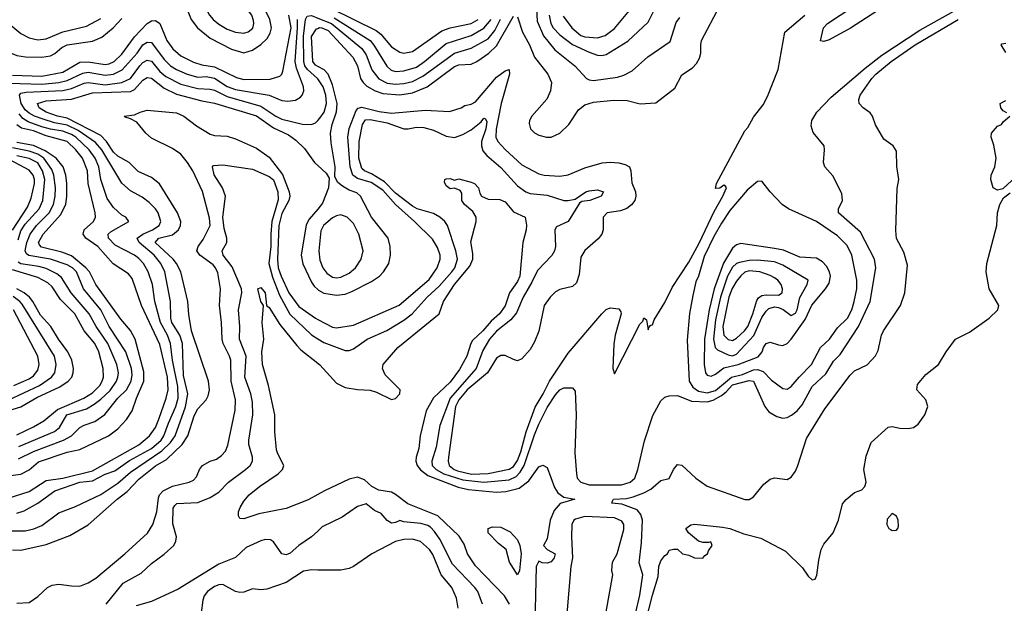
# Model space of a CAD drawing. Header units: inches. Extents: x 884549 to 1028252, y 526810 to 653624.
# Tile 575 of 656: x 968584 to 973262, y 550755 to 553529. Entities that reach past the tile are written whole.
import ezdxf

# ---------------------------------------------------------------- set-up
doc = ezdxf.new("R2010")
doc.units = ezdxf.units.IN
doc.header["$MEASUREMENT"] = 0
doc.layers.add('A9565', color=7, linetype='Continuous')
doc.layers.add('A9575', color=7, linetype='Continuous')

msp = doc.modelspace()

# ---------------------------------------------------------------- linework, layer by layer
at = {"layer": 'A9565', "color": 5}
for points, elevation in [([(969370, 553753.3), (969355.6, 553744.4), (969350.1, 553729.9), (969353, 553687), (969382.9, 553570), (969399.2, 553530), (969428.5, 553490), (969490, 553441.5), (969590, 553389), (969650, 553372), (969690, 553383.6), (969730, 553410.5), (969759.9, 553440.1), (969774.9, 553465.1), (969780.8, 553490), (969773.1, 553530), (969750, 553575.4), (969730, 553603.5), (969667.2, 553650), (969550, 553701.1), (969481.8, 553721.8), (969410, 553751.1)], 2220), ([(969490, 553666.7), (969473.6, 553666.4), (969460.2, 553659.8), (969451, 553649), (969463.3, 553590), (969486, 553550), (969504.2, 553530), (969530, 553508), (969570, 553483.4), (969610, 553469.1), (969650, 553465.6), (969670, 553470.9), (969691.4, 553488.6), (969696.6, 553510), (969695, 553525), (969686.5, 553550), (969630, 553626.7), (969590, 553647.9), (969564.9, 553655.1)], 2240)]:
    msp.add_lwpolyline(points, close=True, dxfattribs=dict(at, elevation=elevation))
for points, elevation in [([(968330, 553564.9), (968476.2, 553456.2), (968510, 553399), (968530, 553376.8), (968570, 553357.9), (968611.6, 553351.6), (968690.1, 553350.1), (968730, 553356.5), (968752.1, 553367.9), (968783.9, 553396.1), (968810, 553408.6), (968930, 553426.8), (968974, 553446), (969027.7, 553490), (969070, 553534.4)], 2220), ([(968470, 553543.1), (968542.3, 553502.3), (968590, 553464), (968630, 553442.7), (968670, 553432.7), (968710, 553437.3), (968790, 553471.5), (968901.3, 553498.7), (968970, 553534.3)], 2240), ([(968532.9, 553227.1), (968690, 553222.9), (968770, 553230.5), (968810, 553239.6), (968884.6, 553275.4), (968910, 553279.6), (968990, 553264.6), (969030.6, 553270), (969071.9, 553290), (969142.2, 553370), (969170, 553409.6), (969190, 553422.8), (969210, 553421), (969270, 553340.1), (969301, 553310), (969330, 553291.8), (969379.8, 553270), (969430, 553255.9), (969470, 553258.4), (969510, 553250.5), (969570, 553211.2), (969610, 553196.5), (969769.7, 553169.7), (969830, 553144.3), (969858.3, 553141.7), (969894.3, 553145.7), (969919.1, 553160.9), (969927.1, 553170), (969933.7, 553190), (969932.3, 553210), (969898.7, 553298.7), (969892.3, 553330), (969904.9, 553490), (969904.2, 553530)], 2160), ([(968550, 553264.9), (968690, 553260.7), (968790, 553279.6), (968870, 553327.5), (968910, 553328.1), (968990, 553315.5), (969010, 553318.8), (969032.7, 553330), (969070, 553365.3), (969130, 553447.6), (969190, 553510.1), (969210, 553523.4), (969230, 553525.8), (969250.6, 553510.6), (969283.5, 553430), (969311.4, 553390), (969350, 553357.3), (969410, 553326.7), (969450, 553314.6), (969510, 553304.9), (969614.4, 553254.4), (969650, 553244.3), (969774.2, 553245.8), (969820, 553260), (969830.4, 553269.6), (969835.2, 553284.8), (969874, 553490), (969862.6, 553550)], 2180), ([(970000, 553248.3), (969998.8, 553250), (969951.5, 553291.5), (969939.7, 553310), (969934, 553330), (969932.1, 553450), (969942.1, 553530), (969950, 553545.4), (969970, 553548.3), (970000, 553536.3)], 2140), ([(970000, 553306.6), (969990, 553312.1), (969976.8, 553330), (969970, 553448.2), (969994.5, 553485.5), (970000, 553487.8)], 2120), ([(968530, 551099.9), (968610, 551099), (968652, 551108), (968690, 551124.3), (968770, 551185), (968850, 551215.3), (968970, 551272), (969050, 551325.7), (969110, 551378.7), (969260, 551480), (969301, 551519), (969323.1, 551550), (969371.9, 551688.1), (969382.8, 551750), (969363.2, 551836.8), (969357.9, 551990), (969344.4, 552030), (969307.6, 552090), (969302.5, 552110), (969300.3, 552190), (969274.2, 552330), (969254.8, 552370), (969223.5, 552410), (969152.5, 552470), (969142.5, 552490), (969169.2, 552510), (969214.9, 552530), (969247.2, 552550), (969255.3, 552570), (969242.7, 552610), (969229.9, 552630), (969199.4, 552659.4), (969165.9, 552685.9), (969110, 552715.8), (969070, 552751.4), (968974.1, 552910), (968944.8, 552944.8), (968861.8, 553001.8), (968810, 553027.4), (968750, 553039.2), (968695.8, 553055.8), (968655.4, 553070), (968630, 553084.7), (968610, 553100.5), (968591.8, 553130), (968583.9, 553170), (968590, 553179.2), (968615.1, 553184.9), (968790, 553191.9), (968830, 553201.6), (968890, 553226.6), (968910, 553230.3), (968990, 553219.9), (969069.1, 553230.9), (969110, 553250), (969155.6, 553310), (969170, 553325.5), (969190, 553337.1), (969210, 553331.5), (969250, 553283.3), (969278.2, 553258.2), (969350, 553221.9), (969430, 553201.1), (969490, 553199.2), (969510, 553194.2), (969570, 553163), (969730, 553117.9), (969800.9, 553070), (969830, 553056.8), (969928.3, 553031.7), (969970, 553030.9), (969990, 553038.9), (970000, 553050)], 2140), ([(968550, 551009.1), (968590, 551007.4), (968710, 551033.7), (968822.6, 551077.4), (968910, 551127.4), (969047.1, 551250), (969094.5, 551285.5), (969150, 551344.5), (969230, 551407.5), (969282.2, 551437.8), (969355.9, 551510), (969383.6, 551550), (969413.9, 551646.1), (969430, 551679.4), (969470, 551722.2), (969479.5, 551740.5), (969486.5, 551770), (969481.1, 551810), (969401, 552050), (969387.6, 552127.6), (969382.6, 552190), (969349.9, 552329.9), (969329.9, 552370), (969313.2, 552390), (969227.6, 552470), (969245.6, 552490), (969310, 552506.2), (969338.6, 552530), (969348.3, 552550), (969349.9, 552570), (969334.8, 552610), (969248.6, 552748.6), (969210, 552779.1), (969147, 552807), (969104.5, 552850), (969050, 552879.9), (969030, 552899.8), (968997.5, 552950), (968970, 552979), (968810, 553060), (968764.7, 553070), (968709.4, 553090), (968676.2, 553110), (968669.6, 553130.4), (968710, 553143.8), (968830, 553151.6), (968930, 553180.6), (969110, 553187.4), (969130, 553196.5), (969170, 553241.8), (969190, 553254.4), (969210, 553250.4), (969270, 553202.9), (969330, 553175.6), (969450, 553142.5), (969510, 553132.1), (969710, 553072), (969790, 553014.1), (969862, 552982), (969896.4, 552956.4), (969936.7, 552916.7), (969985.1, 552850), (970000, 552836.4)], 2120), ([(968570, 550754.6), (968630, 550759.1), (968670, 550786.5), (968717.1, 550830), (968738.8, 550841.2), (968770, 550846.3), (968830, 550837), (968870, 550836.8), (968910, 550852.1), (968946, 550874), (969084.6, 550990), (969192, 551088), (969217.5, 551130), (969236, 551190), (969244.4, 551255.6), (969248.9, 551270), (969265.8, 551290), (969310, 551311.3), (969389.6, 551330), (969410, 551340.5), (969424.4, 551355.6), (969438.3, 551390), (969453.2, 551410), (969489.8, 551430), (969520, 551440), (969543.5, 551456.5), (969561.4, 551478.6), (969573, 551507), (969607.6, 551672.4), (969610, 551721.2), (969588.3, 551810), (969587.4, 551910), (969581.7, 551930), (969550.7, 551990), (969546, 552010), (969543.8, 552090), (969533.4, 552170), (969538, 552250), (969525.2, 552325.2), (969514.2, 552350), (969502.8, 552362.8), (969440.9, 552410), (969425.9, 552430), (969432.5, 552450), (969456.6, 552483.4), (969489.3, 552550), (969485.6, 552585.6), (969452.9, 552712.9), (969406.4, 552810), (969382.1, 552850), (969349.9, 552890), (969310, 552917.1), (969210, 552966), (969183, 552990), (969141.2, 553041.2), (969110, 553058.4), (969084.8, 553064.8), (969081.2, 553070), (969130, 553076.8), (969156.9, 553090), (969190, 553098.5), (969330, 553085.5), (969364.3, 553070), (969423.6, 553023.6), (969490, 552985.2), (969510, 552979.1), (969570, 552974.5), (969610, 552963.1), (969710, 552918.5), (969770, 552876.1), (969832.2, 552792.2), (969864.4, 552710), (969867.2, 552690), (969862.9, 552670), (969830, 552607.8), (969816.1, 552550), (969808.7, 552388.7), (969813, 552350), (969825.8, 552310), (969863.5, 552230), (969910, 552166.3), (969989.4, 552109.4), (970000, 552103.8)], 2080), ([(968570, 551182.4), (968605.7, 551194.3), (968669.8, 551230), (968751.1, 551290), (968869.8, 551330), (968930, 551336.9), (968990, 551369), (969036.3, 551383.7), (969106, 551434), (969210.1, 551489.9), (969256.5, 551530), (969269.7, 551550), (969291.2, 551611.2), (969326.6, 551690), (969336.7, 551730), (969335.4, 551784.6), (969310.2, 551909.8), (969300.6, 551990), (969285.8, 552030), (969253.2, 552090), (969226.2, 552190), (969214.7, 552270), (969194.5, 552330), (969172.1, 552370), (969150, 552394.3), (969129.2, 552410), (969037.8, 552457.8), (969005.7, 552490), (969005.4, 552510), (969018.4, 552521.6), (969103.6, 552570), (969088.2, 552590), (969070, 552600.3), (969030, 552636), (968999.4, 552679.4), (968969.1, 552769.1), (968960.4, 552830), (968943.6, 552870), (968914.1, 552910), (968851.5, 552970), (968830, 552983.8), (968790, 552998.7), (968730, 553007.9), (968690, 553019.3), (968624.1, 553044.1), (968598.7, 553058.8), (968581.7, 553081.7)], 2160), ([(968530, 551254.3), (968630, 551286.6), (968710, 551338.1), (968790, 551349.5), (968930, 551384.2), (969150, 551508.5), (969201.8, 551550), (969229.6, 551590), (969246.1, 551630), (969281, 551730), (969290, 551770), (969287, 551830), (969250, 551985.3), (969163.4, 552170), (969119.3, 552299.3), (969100.9, 552320.9), (969027.8, 552367.8), (968956.3, 552450), (968897.8, 552490), (968885.9, 552510), (968890.9, 552530), (968934.3, 552570), (968943.8, 552590), (968942.8, 552610), (968909.5, 552749.5), (968905.9, 552810), (968882.5, 552870), (968851.5, 552910), (968809.4, 552949.4), (968710, 552977.3), (968650, 553000.2), (968593.1, 553013.1), (968570, 553028.8)], 2180), ([(968530, 551359.9), (968590, 551368.9), (968630, 551389), (968673.4, 551426.6), (968810, 551472.5), (968870, 551486.1), (969005.8, 551550), (969050, 551583.5), (969091.9, 551628.1), (969119.2, 551670), (969139.8, 551730), (969174.9, 551810), (969174.4, 551854.4), (969132.6, 552010), (969110, 552051.4), (969065.2, 552105.2), (968945.8, 552270), (968915.3, 552330), (968898.5, 552350), (968830, 552405.8), (968783.8, 552423.8), (968688.1, 552448.1), (968678.1, 552458.1), (968674.5, 552470), (968696, 552510), (968778.9, 552601.1), (968802.9, 552650), (968809.1, 552690), (968807.6, 552750), (968803.2, 552790), (968790.5, 552830), (968758.3, 552870), (968705.4, 552905.4), (968650, 552931.2), (968570, 552945.6)], 2220), ([(968578.7, 551441.3), (968650, 551476.9), (968793, 551530), (968830, 551550.1), (968870, 551590.1), (968890, 551601.4), (968941.5, 551618.5), (968988.2, 551651.8), (969050.8, 551730), (969091.1, 551770), (969114.7, 551810), (969119.3, 551840.7), (969115.8, 551870), (969088.3, 551950), (969010, 552070), (968970, 552149.4), (968886.8, 552250), (968853.7, 552330), (968835.1, 552350), (968810, 552363.8), (968730, 552391.1), (968627.2, 552407.2), (968616.4, 552416.4), (968610.5, 552430), (968617.8, 552470), (968633.8, 552510), (968664.1, 552550), (968724.5, 552610), (968744.7, 552650), (968753.5, 552690), (968754.9, 552730), (968747.3, 552790), (968737.3, 552817.3), (968698.7, 552870), (968670, 552889.4), (968630, 552903.5), (968550, 552920.5)], 2240), ([(968550, 552529.1), (968621.8, 552638.2), (968639.2, 552680.8), (968654.9, 552750), (968654.8, 552770), (968648.3, 552790), (968630, 552813.6), (968488.2, 552888.2)], 2280), ([(968576.9, 552483.1), (968590, 552524.6), (968610, 552557), (968677.3, 552630), (968694.7, 552670), (968703.8, 552770), (968692.2, 552810), (968670, 552847.7), (968630, 552869.5), (968570, 552882)], 2260), ([(968995.8, 550750), (969075.9, 550850), (969161.6, 550898.4), (969210, 550943.7), (969271.4, 550988.6), (969316.8, 551030), (969326.8, 551050), (969329, 551070), (969312.5, 551132.5), (969313.6, 551206.4), (969320.8, 551219.2), (969331.6, 551228.4), (969430, 551234.4), (969490, 551257.1), (969530, 551283.5), (969575.7, 551330), (969656.8, 551390), (969679.5, 551410), (969690.5, 551430), (969691, 551450), (969673.7, 551510), (969672.6, 551530), (969692.6, 551650), (969690.7, 551710), (969683, 551750), (969653.3, 551830), (969659.8, 551930), (969628.1, 552010), (969629.5, 552070), (969623.5, 552150), (969639.9, 552230), (969638.1, 552250), (969594.1, 552354.1), (969551, 552410), (969545.9, 552430), (969567.7, 552470), (969568.3, 552490), (969556.3, 552536.3), (969549.9, 552589.9), (969562, 552690), (969547.5, 552730), (969508.7, 552791.3), (969499.6, 552830), (969504.7, 552835.3), (969550, 552838.2), (969690, 552817.8), (969770, 552784), (969790, 552767.5), (969810.7, 552710), (969812.3, 552672.3), (969781.8, 552570), (969776.9, 552510), (969778.1, 552450), (969767.9, 552370), (969784.9, 552304.9), (969818.6, 552218.6), (969868.5, 552128.5), (969970, 552030.7), (970000, 552012.5)], 2060), ([(970000, 552628.4), (969959.6, 552580.4), (969945.6, 552554.4), (969921.9, 552410), (969930, 552368.6), (969970, 552281.4), (969982.7, 552262.7), (970000, 552246.7)], 2120), ([(968580.3, 551499.7), (968749.2, 551570.8), (968773.6, 551590), (968808.1, 551650), (968901, 551679), (968938.9, 551701.1), (968970, 551724.4), (969013.5, 551766.5), (969043.9, 551810), (969051, 551830), (969053.1, 551850), (969045.2, 551890), (969002.5, 551990), (968947.9, 552070), (968914.8, 552130), (968829.2, 552230), (968783.7, 552303.7), (968761, 552321), (968710, 552346), (968675.6, 552355.6), (968590, 552368.9), (968576.7, 552376.7)], 2260), ([(968570, 551556.1), (968650, 551593.5), (968698.4, 551621.6), (968764.2, 551675.8), (968888.3, 551730), (968930, 551755.6), (968964.7, 551790), (968976.5, 551810), (968982.3, 551830), (968981, 551870), (968960.1, 551950), (968941.1, 551990), (968889.9, 552050), (968845.6, 552130), (968778.7, 552198.7), (968739.3, 552259.3), (968717.7, 552277.7), (968670, 552304), (968550, 552339.6)], 2280), ([(970000, 551271.6), (969954.1, 551245.9), (969850, 551205.5), (969720.5, 551179.5), (969650, 551155.6), (969630, 551157), (969623.9, 551170), (969623.8, 551190), (969632.2, 551210), (969650, 551240.3), (969675.1, 551270), (969723.5, 551310), (969812.4, 551370), (969832.8, 551390), (969839.7, 551410), (969810, 551465.1), (969804.7, 551484.7), (969796.2, 551570), (969796.1, 551650), (969766, 551790), (969737.2, 551890), (969735.2, 551950), (969744.8, 552010), (969736.5, 552090), (969743, 552170), (969730, 552189.5), (969715.1, 552250), (969730, 552256.1), (969750, 552230.2), (969757, 552170), (969770, 552160.3), (969820.6, 552080.6), (969900.8, 551980.8), (969920, 551960), (970000, 551896.4)], 2040), ([(968470, 551651.9), (968590, 551688.4), (968666.4, 551733.6), (968775.7, 551784.3), (968815, 551810), (968831.6, 551830), (968838.9, 551850), (968839.7, 551870), (968831.8, 551910), (968813.3, 551950), (968768.8, 552010), (968732.4, 552070), (968683.7, 552123.7), (968646.4, 552190), (968630.3, 552210.3), (968605.9, 552230), (968570, 552249.5)], 2320), ([(968530, 551720.3), (968679.2, 551790), (968735.4, 551830), (968750.9, 551850), (968757.3, 551890), (968749.6, 551930), (968596.9, 552176.9), (968585.4, 552190), (968552.7, 552212.7)], 2340), ([(968556.8, 551790), (968630, 551821.3), (968650, 551836.4), (968670, 551862.9), (968677.5, 551890), (968670.4, 551930), (968554.8, 552150)], 2360), ([(970000, 551097.5), (969970, 551069.8), (969910.1, 551029.9), (969870, 550993.3), (969850, 550985.3), (969830, 550989.8), (969790, 551046.2), (969775.6, 551055.6), (969750, 551057.6), (969730, 551051.5), (969660.5, 551019.5), (969610, 550972.1), (969530, 550940.7), (969337.5, 550822.5), (969210, 550763.6), (969137.5, 550742.5)], 2060), ([(970000, 550912.7), (969970, 550913), (969932, 550908), (969850, 550853.3), (969758.9, 550821.1), (969730, 550819.2), (969690, 550823.7), (969650, 550807.9), (969630, 550805.5), (969610, 550810.7), (969550, 550843.9), (969530, 550843.2), (969510, 550835.2), (969476, 550810), (969460.5, 550790), (969453.8, 550770), (969446.8, 550710)], 2080)]:
    msp.add_lwpolyline(points, dxfattribs=dict(at, elevation=elevation))
at = {"layer": 'A9575', "color": 5}
for points, elevation in [([(970000, 552012.5), (970030, 551994.3), (970130, 551955.8), (970150, 551955.9), (970170, 551963.5), (970234.5, 552010), (970328.3, 552051.7), (970410, 552100.7), (970449.4, 552130), (970519.7, 552210), (970577.5, 552262.5), (970636.8, 552330), (970651.6, 552350), (970663.7, 552390), (970656.7, 552430), (970616, 552550), (970603.9, 552570), (970580.8, 552590), (970550, 552607.6), (970471.9, 552630), (970450, 552642.6), (970370, 552705), (970317.6, 552757.6), (970255.5, 552795.5), (970222.2, 552810), (970210, 552822.2), (970195.4, 552870), (970197.1, 552950), (970213.1, 553030), (970226.8, 553053.2), (970250, 553054.6), (970330, 553039.3), (970410, 553009.3), (970430.6, 553009.4), (970470, 553018.6), (970503.7, 553016.3), (970550, 553003.5), (970610, 552975.9), (970650, 552969.4), (970690, 552982.5), (970730, 553005.8), (970776.5, 553043.5), (970790, 553060.2), (970797.1, 553057.1), (970803.1, 553043.1), (970799.1, 553010), (970778.7, 552950), (970778.2, 552930), (970785.1, 552905.1), (970803.1, 552883.1), (970870, 552825.5), (970950, 552738.6), (970988.3, 552710), (971010, 552702.5), (971090, 552694.5), (971170, 552670.1), (971190, 552668.7), (971223.6, 552676.4), (971273.3, 552710), (971290, 552715.5), (971330, 552719.4), (971357.2, 552710), (971347.2, 552690), (971293.4, 552670), (971255.5, 552664.5), (971243.9, 552656.1), (971190.1, 552569.9), (971135.2, 552544.8), (971126.4, 552530), (971130.1, 552450), (971125, 552430), (971111.8, 552408.2), (971043.8, 552336.2), (971018.2, 552281.8), (970975.5, 552210), (970944, 552136), (970917.8, 552102.2), (970850, 552048.1), (970817, 552010), (970784.3, 551955.7), (970752.9, 551870), (970629.8, 551730), (970580.5, 551599.5), (970563.3, 551496.7), (970541.8, 551430), (970544.6, 551410), (970562.6, 551390), (970599.2, 551370), (970690, 551341.6), (970789.6, 551330.4), (970910, 551341.4), (970942.8, 551357.2), (970962.7, 551377.3), (970981.5, 551410), (971030, 551555.3), (971050, 551605.8), (971090, 551685.1), (971130, 551745.8), (971150, 551769), (971170, 551779.5), (971210, 551779.5), (971223.6, 551763.6), (971228.8, 551650), (971221.3, 551470), (971229.1, 551370), (971233.3, 551350), (971250.1, 551330.1), (971290, 551317.2), (971442.9, 551317.1), (971484.3, 551330), (971506.6, 551350), (971520.4, 551390), (971552.3, 551527.7), (971592.9, 551647.1), (971630, 551717.6), (971650, 551734.4), (971670, 551740.4), (971710, 551742), (971775.4, 551715.4), (971850, 551711.7), (971879.6, 551720.4), (971918, 551742), (971940.7, 551759.3), (971970, 551793.9), (972050, 551813.2), (972070, 551811.3), (972123.9, 551690), (972144.1, 551664.1), (972181.9, 551641.9), (972210, 551635.2), (972230, 551637.8), (972251.7, 551648.3), (972278.3, 551670), (972302.3, 551697.7), (972350, 551784.8), (972414.7, 551845.3), (972450, 551905.7), (972482.8, 551937.2), (972570, 552070.7), (972624.4, 552190), (972652.5, 552350), (972645.7, 552390), (972579.1, 552519.1), (972473.6, 552610), (972474.6, 552630), (972493.1, 552670), (972490, 552702), (972446.7, 552786.7), (972409.6, 552830), (972402.4, 552850), (972408.3, 552910), (972405.7, 552930), (972353.4, 552993.4), (972344.2, 553024.2), (972347.5, 553050), (972372, 553090), (972439.3, 553160.7), (972601.2, 553298.8), (972680.2, 553359.8), (972860.5, 553479.5), (973090, 553608.2)], 2060), ([(971038.1, 553610), (971042.2, 553522.2), (971072.1, 553452.1), (971126.3, 553386.3), (971222.2, 553310), (971276.9, 553250), (971290, 553242.7), (971310, 553240.1), (971424.6, 553255.4), (971455.1, 553264.9), (971494.1, 553285.9), (971568.2, 553351.8), (971674, 553426), (971703.9, 553516.1), (971720.4, 553539.6)], 2140), ([(970063.3, 553583.3), (970277.3, 553477.3), (970299.8, 553459.8), (970350, 553400.1), (970390, 553374.7), (970409.7, 553369.7), (970450, 553377.3), (970590, 553475.8), (970630, 553489.8), (970730, 553511.4), (970762.1, 553530)], 2180), ([(970950, 553543.1), (970972.7, 553470), (971005.6, 553410), (971030, 553350.2), (971092.9, 553270), (971111.5, 553230), (971105.4, 553190), (971089, 553151), (971017.7, 553070), (971005.9, 553050), (971004.2, 553035.8), (971011.4, 553010), (971030, 552991.4), (971050, 552980.1), (971087.7, 552970), (971110, 552971.2), (971150, 552990.1), (971192.6, 553030), (971239, 553101), (971270, 553123.9), (971310, 553137.6), (971406.7, 553146.7), (971470, 553144.7), (971531.8, 553128.2), (971606.7, 553133.3), (971696.9, 553203.1), (971730, 553267), (971780.4, 553299.6), (971799.5, 553320.5), (971814.1, 553345.9), (971820.8, 553370), (971819.7, 553410), (971824.2, 553430), (971910, 553595.5)], 2120), ([(971099.5, 553550), (971107, 553510), (971119.4, 553490), (971150, 553457.6), (971210.4, 553410.4), (971290, 553373.8), (971330, 553360.3), (971350, 553358.4), (971370, 553364), (971473.6, 553426.4), (971570, 553517.4), (971606.4, 553590)], 2160), ([(971165.8, 553545.8), (971207.6, 553490), (971250, 553453.3), (971270, 553447.5), (971330, 553442.9), (971366.1, 553453.9), (971410, 553486.7), (971490, 553582.4)], 2180), ([(972710, 553603.9), (972530.7, 553489.3), (972430, 553433.5), (972405.4, 553425.4), (972388.6, 553428.6), (972403.5, 553490), (972422, 553510), (972542.5, 553590)], 2060), ([(970000, 552103.8), (970070, 552066.8), (970090, 552063.6), (970170, 552077), (970387.8, 552172.2), (970530, 552294.6), (970567.7, 552350), (970582.4, 552390), (970581.3, 552410), (970570, 552446), (970544.9, 552484.9), (970460.1, 552570), (970370, 552650.5), (970310, 552717.9), (970254.9, 552754.9), (970190, 552773.3), (970166.8, 552790), (970154.8, 552830), (970143.2, 552970), (970150, 553012.4), (970183.4, 553096.6), (970191.9, 553108.1), (970210, 553112.5), (970292.2, 553092.2), (970350, 553085.2), (970510, 553098.7), (970627, 553093), (970681.2, 553110), (970699.7, 553120.3), (970730, 553126.9), (970750, 553138.8), (970850, 553256.2), (970890, 553285.5), (970910, 553291.9), (970911.1, 553270), (970871, 553130), (970848, 553008), (970846.6, 552970), (970855.7, 552950), (970890, 552911.3), (970970, 552839.4), (971050, 552796), (971076, 552790), (971150, 552785.7), (971190, 552791.2), (971270, 552824.2), (971351.2, 552848.8), (971390, 552852.3), (971430, 552848.8), (971460.8, 552840.8), (971480.9, 552830), (971488.5, 552810), (971492.9, 552752.9), (971510.2, 552710), (971511.8, 552690), (971506.3, 552670), (971491.3, 552648.7), (971468.2, 552631.8), (971439.1, 552620.9), (971374.9, 552610), (971356.5, 552590), (971355.9, 552530), (971350.7, 552509.3), (971333, 552487), (971270, 552432), (971250, 552400.5), (971242.3, 552317.7), (971230, 552278.7), (971210, 552260.3), (971150, 552246.6), (971130, 552235.7), (971103.8, 552210), (971076.3, 552170), (971050, 552048), (971030, 551996.9), (971010, 551961.7), (970970, 551917.4), (970950, 551908), (970930, 551912.8), (970890, 551932.1), (970870, 551932.9), (970850, 551920.3), (970807.1, 551850), (970709.8, 551770), (970670, 551721.2), (970654.9, 551690), (970621.1, 551450), (970619.5, 551430), (970624.5, 551410), (970649.2, 551390), (970664.1, 551384.1), (970731.5, 551368.5), (970810, 551371.9), (970910, 551392.2), (970930, 551404.4), (970950, 551433), (970965.9, 551474.1), (970990.4, 551570), (971032.8, 551687.2), (971071.9, 551750), (971101.5, 551810), (971190, 551943.3), (971350, 552131.1), (971370, 552151.2), (971390, 552159.3), (971430, 552154), (971439.9, 552139.9), (971441.6, 552130), (971413.4, 552030), (971406.3, 551986.3), (971402, 551870), (971410, 551844.7), (971530, 552081), (971544.1, 552095.9), (971550, 552111.3), (971562, 552102), (971570, 552054), (971573.6, 552066.4), (971583.1, 552076.9), (971590, 552078), (971598, 552102), (971650, 552184), (971684.6, 552255.4), (971763.3, 552376.7), (971812.7, 552467.3), (971883.3, 552616.7), (971925.2, 552690), (971942, 552730), (971938, 552738), (971930, 552742), (971911.3, 552728.7), (971890, 552726), (971894, 552750), (972030, 553001), (972043.3, 553016.7), (972070, 553065.5), (972115.9, 553124.1), (972136.8, 553163.2), (972187.5, 553292.5), (972219.8, 553470), (972314.7, 553550)], 2080), ([(970000, 553487.8), (970008.7, 553491.3), (970020.4, 553490), (970050, 553477), (970166.5, 553350), (970188.8, 553310), (970203.4, 553250), (970215.7, 553230), (970233.3, 553213.3), (970273.2, 553190), (970310, 553177.4), (970390, 553171.1), (970450, 553181.6), (970519.9, 553210), (970650, 553306.8), (970670, 553313.8), (970730, 553317.5), (970756.1, 553330), (970812.7, 553370), (970850, 553404), (970930, 553545.8)], 2120), ([(970000, 553536.3), (970065.9, 553510), (970210, 553391.9), (970230, 553361.9), (970257, 553290), (970290, 553247.6), (970330, 553227.1), (970370, 553222.9), (970410, 553225.3), (970450, 553235.1), (970500, 553260), (970649.8, 553370.2), (970730, 553393.5), (970810, 553438.5), (970842.3, 553477.7), (970868.1, 553531.9)], 2140), ([(970078.4, 553538.4), (970249.2, 553430), (970267.6, 553407.6), (970328, 553308), (970349.3, 553289.3), (970370, 553283.1), (970410, 553285.5), (970470, 553304), (970507.6, 553330), (970610, 553415.7), (970730, 553454.4), (970790, 553488.2), (970824.4, 553530)], 2160), ([(971510, 550705.3), (971530, 550794), (971545.1, 550890), (971527.4, 550947.4), (971538.7, 551041.3), (971543.1, 551150), (971536, 551176), (971518.4, 551198.4), (971445.3, 551225.3), (971398, 551230), (971400.4, 551239.6), (971406, 551250), (971466.6, 551253.4), (971499, 551261), (971550, 551279.4), (971583, 551297), (971630, 551337.6), (971670, 551348.2), (971690.8, 551390), (971710, 551414), (971730, 551411.8), (971796.1, 551350), (971850, 551311.3), (972030, 551248.5), (972050, 551248.1), (972070, 551261.1), (972118.9, 551321.1), (972150, 551344), (972170, 551350.3), (972230, 551343.2), (972250, 551354), (972270, 551383.5), (972281, 551410), (972322.3, 551537.7), (972410, 551678.4), (972530, 551838.8), (972550, 551859.6), (972610, 551888), (972650, 551930.3), (972663.2, 551956.8), (972679.4, 552030), (972688, 552050), (972768.7, 552170), (972789.8, 552230), (972802.2, 552362.2), (972784.2, 552424.2), (972750, 552488), (972747.3, 552527.3), (972753.1, 552726.9), (972760.7, 552770), (972751.5, 552831.5), (972750, 552904), (972734.3, 552930), (972690, 552960.5), (972650, 553029.6), (972635.8, 553070), (972625.5, 553085.5), (972591.8, 553110), (972573.3, 553130), (972571.3, 553150), (972577.4, 553170), (972632.7, 553250), (972651.6, 553270), (972723.8, 553330), (972837.8, 553410), (973042.9, 553530)], 2040), ([(973270, 553372.7), (973247.6, 553410), (973250, 553414.8), (973270, 553417.1)], 2020), ([(970000, 552246.7), (970003.5, 552243.5), (970030, 552229.3), (970090, 552219.7), (970130, 552224.7), (970162.8, 552237.2), (970256.2, 552283.8), (970293.3, 552310), (970312.7, 552330), (970337.6, 552370), (970346.7, 552410), (970344.9, 552450), (970334.5, 552490), (970255.9, 552590), (970203.9, 552690), (970185.3, 552705.3), (970150, 552718.3), (970117.4, 552737.4), (970095.7, 552755.7), (970081.9, 552781.9), (970082.7, 552830), (970063.7, 552943.7), (970061.4, 552990), (970068.8, 553030), (970089.7, 553090.3), (970093.3, 553130), (970070, 553219.6), (970050, 553269.5), (970030.2, 553290.2), (970000, 553306.6)], 2120), ([(970000, 553050), (970010, 553061.2), (970030.3, 553090), (970042.1, 553130), (970038.1, 553170), (970026.8, 553210), (970000, 553248.3)], 2140), ([(973274, 553086), (973256.4, 553096.4), (973246, 553110), (973242, 553130), (973270, 553144.7)], 2020), ([(973401.1, 552858.9), (973255.5, 552724.5), (973230, 552719.3), (973209.5, 552729.5), (973198, 552770), (973199.3, 552790), (973217.2, 552830), (973222.7, 552870), (973212.3, 552932.3), (973199, 552970), (973202, 552990), (973230, 553022), (973248.7, 553031.3), (973256.4, 553043.6), (973288, 553070)], 2020), ([(970000, 552836.4), (970040, 552800), (970054.8, 552774.8), (970051.8, 552730), (970023.6, 552656.4), (970000, 552628.4)], 2120), ([(970000, 551896.4), (970010, 551888.4), (970090, 551801.5), (970130, 551780.1), (970189.8, 551770.2), (970250, 551767.3), (970278.7, 551758.7), (970350, 551723.5), (970370, 551727.7), (970390.6, 551750), (970391.6, 551770), (970320.6, 551840.6), (970308.7, 551870), (970311.9, 551890), (970381.4, 551970), (970577.7, 552130), (970598, 552190), (970650.3, 552270), (970723.4, 552356.6), (970737.7, 552390), (970737.6, 552417.6), (970727.2, 552472.8), (970752.6, 552570), (970753.5, 552590), (970737.6, 552617.6), (970698.3, 552650), (970685.1, 552670), (970684.8, 552704.8), (970677.4, 552717.4), (970650, 552727.3), (970630, 552725.1), (970610, 552739), (970603.2, 552756.8), (970604, 552770), (970610, 552772.2), (970630, 552773.4), (970650, 552766.8), (970670, 552771.7), (970730, 552756.5), (970745.5, 552750), (970764.4, 552730), (970770, 552704.7), (970778.8, 552690), (970810, 552676.3), (970865.8, 552674.2), (970890, 552663), (970930, 552615.5), (970985.5, 552590), (970991.8, 552551.8), (970990.1, 552530), (970975.3, 552470), (970960.5, 552310), (970950, 552284.1), (970911.6, 552230), (970890, 552168.9), (970863.5, 552130), (970823.5, 552096.5), (970784.4, 552050), (970736.1, 552003.9), (970727.7, 551990), (970708.5, 551930), (970674, 551866), (970630, 551806.1), (970550, 551730.6), (970515.8, 551670), (970487.7, 551550), (970480.8, 551490), (970468.3, 551450), (970466.6, 551430), (970472.3, 551410), (970488.3, 551388.3), (970522.6, 551362.6), (970667.2, 551307.2), (970716, 551296), (970850, 551282.9), (970894.5, 551285.5), (970957.8, 551302.2), (971003.4, 551336.6), (971050, 551403), (971070, 551410.6), (971090, 551400.7), (971124.7, 551304.7), (971140.2, 551280.2), (971170, 551258.8), (971222, 551250), (971151.7, 551228.3), (971123.5, 551196.5), (971103.8, 551150), (971090, 551061.2), (971072.7, 551030), (971090.2, 551010), (971127.7, 550990), (971124.3, 550970), (971110, 550951.9), (971090, 550945.6), (971066.7, 550946.7), (971050, 550955.6), (971038.1, 550930), (971029.7, 550590.3)], 2040), ([(971559.5, 550670), (971590, 550794), (971617.5, 550882.5), (971620.4, 550930), (971630, 550956.2), (971650, 550982), (971662.4, 550990), (971670, 551006.8), (971690, 551012), (971710, 551012), (971734, 550990), (971764.1, 550984.1), (971790, 550971), (971830, 550969.2), (971838.6, 550981.4), (971852.3, 550990), (971856, 551004), (971874, 551030), (971867.3, 551047.3), (971856.9, 551043.1), (971830, 551044), (971809.3, 551049.3), (971762, 551090), (971749, 551110), (971772.7, 551127.3), (971790, 551130.2), (971923.5, 551116.5), (971958.8, 551110), (972025, 551085), (972104.9, 551064.9), (972222.4, 551002.4), (972302.8, 550922.8), (972330, 550883), (972350, 550866.5), (972362.9, 550870), (972372.2, 550887.8), (972380.4, 550959.6), (972392.1, 551010), (972404.5, 551035.5), (972448.3, 551090), (972473.7, 551150), (972493.1, 551226.9), (972510, 551247.3), (972550, 551280.7), (972585.6, 551294.4), (972599, 551310), (972605.2, 551330), (972594, 551390), (972606.5, 551453.5), (972630, 551518.8), (972710, 551592.4), (972730, 551594.3), (972766.5, 551586.5), (972805.5, 551585.5), (972830, 551590.8), (972853.4, 551606.6), (972883.8, 551650), (972899, 551690), (972890, 551721.7), (972846, 551770), (972850, 551794.9), (972890, 551841.6), (972949.5, 551890), (972986, 551950), (973030, 552010.4), (973096.3, 552043.7), (973189.6, 552110), (973231.8, 552150), (973236.2, 552170), (973189.8, 552249.8), (973175.1, 552330), (973179.1, 552370), (973227.3, 552550), (973229.6, 552610), (973240.5, 552650), (973258.3, 552681.7), (973290, 552706)], 2020), ([(970911.7, 550750), (970887.5, 550790), (970750, 550932.6), (970712, 550990), (970696, 551036), (970673, 551073), (970571, 551171), (970428, 551228), (970370, 551272.1), (970350, 551282.4), (970290, 551292.4), (970258.1, 551310), (970221.9, 551341.9), (970190, 551353.7), (970150, 551345.4), (970032.9, 551290), (970000, 551271.6)], 2040), ([(970782.9, 550750), (970760.6, 550810), (970746.7, 550830), (970640.6, 550940.6), (970580.1, 551060.1), (970555.7, 551095.7), (970535.8, 551115.8), (970524, 551124), (970490, 551133.8), (970410, 551142), (970390, 551148), (970370, 551138), (970350, 551135.3), (970330, 551148.7), (970302, 551182), (970270, 551196), (970230, 551227.3), (970190, 551214.7), (970116.1, 551163.9), (970022.1, 551117.9), (970000, 551097.5)], 2060), ([(970667.9, 550732.1), (970659.2, 550779.2), (970636.9, 550830), (970586.2, 550890), (970547.3, 550987.3), (970532, 551010), (970488.5, 551048.5), (970450, 551059.8), (970410, 551058.7), (970370, 551048), (970258, 550990), (970170, 550929.9), (970150, 550920.8), (970110, 550911.9), (970000, 550912.7)], 2080)]:
    msp.add_lwpolyline(points, dxfattribs=dict(at, elevation=elevation))
for points, elevation in [([(972110, 552762), (972090, 552760.4), (972041.1, 552718.9), (971957.8, 552622.2), (971918, 552562), (971881.5, 552498.5), (971836.1, 552403.9), (971810, 552309.7), (971797.3, 552282.7), (971781.8, 552218.2), (971767.2, 552132.8), (971754.9, 552005.1), (971764.4, 551810), (971781.6, 551781.6), (971810, 551763.2), (971850, 551754.8), (971890, 551766.8), (971966.4, 551830), (972017.5, 551842.5), (972070, 551864.3), (972090, 551866.1), (972116.8, 551856.8), (972156, 551816), (972210, 551776.3), (972230, 551771.8), (972250, 551784.8), (972286.7, 551830), (972346.2, 551890), (972389.2, 551970.8), (972431.1, 552010), (972470, 552064.4), (972516.9, 552110), (972538.2, 552150), (972548.3, 552190), (972560.7, 552250), (972561.9, 552290), (972537.9, 552410), (972516.1, 552456.1), (972470, 552501.5), (972370.6, 552570), (972236.4, 552630), (972206, 552650), (972149.9, 552709.9)], 2080), ([(970110, 552600.5), (970090, 552597.1), (970070, 552586.9), (970027.1, 552550), (970015.5, 552524.5), (970004.8, 552430), (970010, 552386.5), (970025.1, 552350), (970043.2, 552323.2), (970070, 552304.2), (970090, 552301.2), (970110, 552304.8), (970150, 552324.3), (970179.9, 552350), (970206.3, 552390), (970216.1, 552430), (970194.9, 552510), (970170, 552560.3), (970140.9, 552590)], 2140), ([(972010, 552464.6), (971990, 552459.3), (971970, 552442.8), (971928.6, 552371.4), (971884.3, 552250), (971860, 552150), (971838.5, 552010), (971835.8, 551890), (971842.1, 551850), (971850, 551839.7), (971870, 551834.4), (971890, 551843.5), (971930, 551874.5), (971997.6, 551890), (972093.4, 551926.6), (972111.6, 551950), (972118, 551970), (972130.9, 551989.1), (972150, 551996.3), (972190, 551982.6), (972210, 551980.8), (972230, 551990.1), (972250, 552010.7), (972316.4, 552103.6), (972347.9, 552172.1), (972412.8, 552250), (972430, 552276.9), (972436, 552310), (972431.4, 552330), (972417.2, 552357.2), (972398.5, 552378.5), (972370, 552395.8), (972290, 552399.6), (972212.6, 552432.6), (972170, 552441.9)], 2120), ([(972090, 552386.1), (972050, 552384.1), (972004.7, 552375.3), (971990, 552369.3), (971970, 552352.1), (971946.8, 552310), (971913.3, 552210), (971890, 552102.7), (971880.2, 552010), (971887.7, 551970), (971898.8, 551958.8), (971950, 551935.2), (971970, 551930.5), (971990, 551939.2), (972072, 552028), (972110, 552113), (972130, 552144.1), (972144.1, 552155.9), (972170, 552163.7), (972190, 552161.1), (972211.4, 552151.4), (972250, 552123.3), (972270, 552134), (972278.3, 552150), (972291.1, 552208.9), (972325.3, 552270), (972329.6, 552290), (972210, 552361.8), (972170, 552377.7)], 2140), ([(972050, 552335), (972030, 552329), (972010, 552311.7), (971990, 552285.4), (971968.8, 552251.2), (971954, 552210), (971925.4, 552070), (971930, 552028.5), (971950, 552008), (971970, 552004.6), (971990, 552015), (972028.4, 552050), (972043, 552070), (972067.2, 552130), (972086, 552194), (972093.8, 552206.2), (972110, 552217.8), (972130, 552221.6), (972190, 552219.8), (972206.5, 552230), (972208.8, 552250), (972201.9, 552270), (972186.6, 552290), (972170, 552302), (972150, 552313.6), (972101, 552330)], 2160), ([(972730, 551181.2), (972705.1, 551154.9), (972704.4, 551130), (972714, 551110), (972723.8, 551103.8), (972730, 551100.4), (972750, 551103), (972757, 551110), (972759.1, 551120.9), (972758.4, 551150), (972750, 551169)], 2020), ([(971270, 551166.8), (971225, 551155), (971217.6, 551150), (971207.7, 551130), (971205.4, 551070), (971210.6, 550970), (971202, 550930), (971184.5, 550704.5), (971170.4, 550450), (971190, 550372), (971230, 550418), (971250, 550412), (971270, 550372), (971290, 550396), (971310, 550456), (971370, 550714), (971401.6, 550890), (971397.1, 550910), (971400.1, 550950), (971423.4, 550990), (971454.2, 551105.8), (971455, 551130), (971444.9, 551144.9), (971410, 551160.4)], 2060), ([(970950, 550889.3), (970911.8, 550950), (970895.1, 551010), (970859.1, 551039.1), (970810, 551089.7), (970810, 551110.3), (970830, 551117.4), (970870, 551116.9), (970913.8, 551093.8), (970950, 551057), (970960.2, 551030), (970966.3, 550990), (970958.4, 550910)], 2020)]:
    msp.add_lwpolyline(points, close=True, dxfattribs=dict(at, elevation=elevation))

doc.saveas('drawing.dxf')
